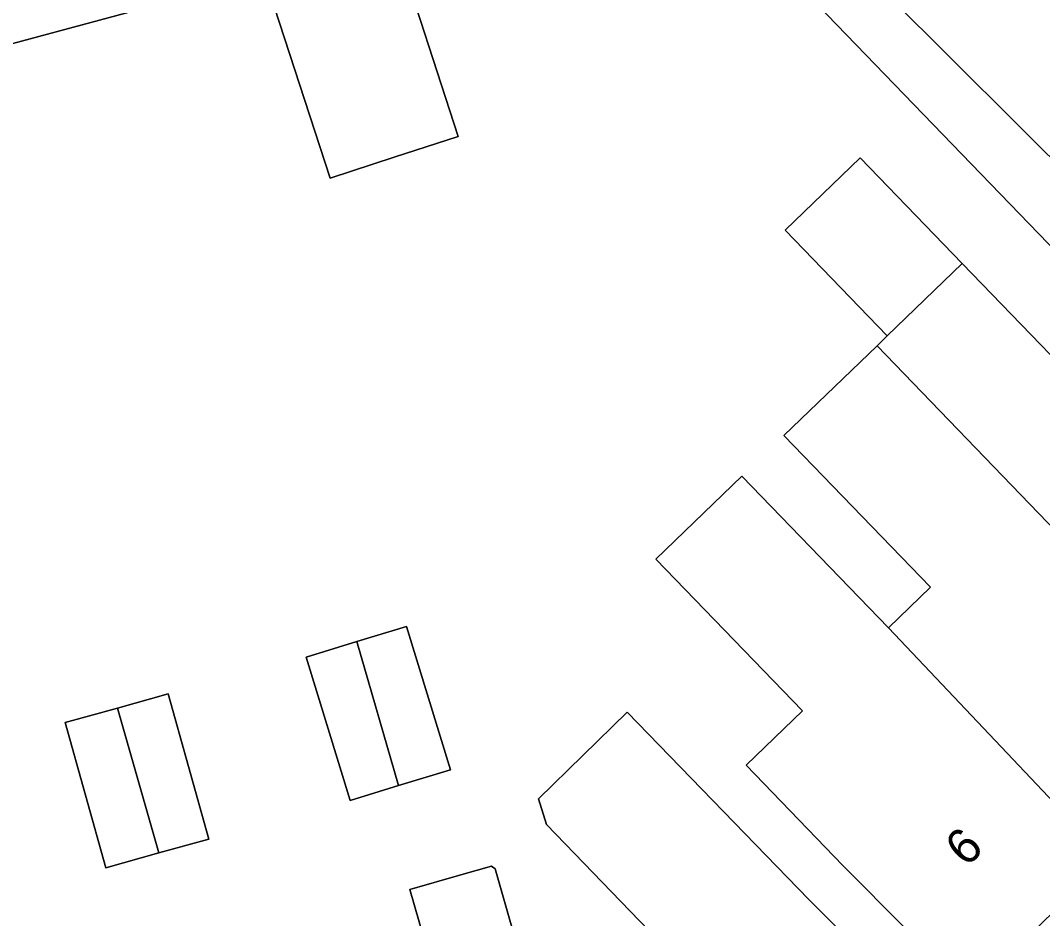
# Model space of a CAD drawing. Extents: x 159716 to 160783, y 383290 to 384031.
# Drawn here: x 160344.3 to 160373.24, y 383624.45 to 383649.89 of the extents above; entities that cross this region are included whole.
import ezdxf

# ---------------------------------------------------------------- set-up
doc = ezdxf.new("R2010")
doc.units = 0
for name, color, linetype in [('IMGEO_Erf', 7, 'Continuous'), ('IMGEO_Pand', 7, 'Continuous'), ('IMGEO_Pand_nummerreeks', 7, 'Continuous'), ('IMGEO_Voetpad_open', 7, 'Continuous')]:
    doc.layers.add(name, color=color, linetype=linetype)

msp = doc.modelspace()

# ---------------------------------------------------------------- linework, layer by layer
at = {"layer": 'IMGEO_Erf'}
for points in [[(160363.424, 383656.017), (160374.313, 383645.169), (160376.06, 383646.857), (160378.36, 383644.475), (160381.922, 383640.787), (160384.197, 383638.431), (160382.614, 383636.901), (160384.239, 383635.282), (160397.191, 383649.866), (160397.115, 383649.931)], [(160376.678, 383640.182), (160362.508, 383654.857)], [(160355.504, 383650.263), (160356.696, 383646.604), (160354.882, 383646.014), (160353.068, 383645.423), (160351.197, 383651.165), (160328.617, 383645.07)], [(160371.175, 383622.352), (160367.592, 383625.955), (160364.851, 383628.794), (160366.444, 383630.333), (160362.294, 383634.63), (160364.731, 383636.984), (160368.883, 383632.685), (160370.072, 383633.834), (160365.921, 383638.132), (160368.556, 383640.677), (160368.846, 383640.957), (160365.957, 383643.948), (160368.078, 383645.997), (160370.967, 383643.006), (160375.134, 383638.691)], [(160361.834, 383624.383), (160359.198, 383627.111), (160358.966, 383627.839), (160361.484, 383630.302), (160366.626, 383624.994), (160370.209, 383621.424)], [(160357.049, 383619.286), (160355.33, 383625.277), (160356.769, 383625.69), (160357.639, 383625.939), (160357.738, 383625.858), (160358.751, 383622.33)]]:
    msp.add_lwpolyline(points, dxfattribs=at)
for points in [[(160356.476, 383628.666), (160355.004, 383628.216), (160353.634, 383627.798), (160352.393, 383631.857), (160353.829, 383632.296), (160355.236, 383632.726)], [(160349.63, 383626.703), (160348.222, 383626.31), (160346.715, 383625.889), (160345.567, 383630.002), (160347.043, 383630.414), (160348.481, 383630.816)]]:
    msp.add_lwpolyline(points, close=True, dxfattribs=at)
at = {"layer": 'IMGEO_Pand'}
for points in [[(160355.504, 383650.263), (160354.816, 383652.373), (160351.197, 383651.165), (160353.068, 383645.423), (160354.882, 383646.014), (160356.696, 383646.604)], [(160368.846, 383640.957), (160370.967, 383643.006), (160368.078, 383645.997), (160365.957, 383643.948)], [(160376.678, 383640.182), (160375.134, 383638.691), (160370.967, 383643.006), (160368.846, 383640.957), (160368.556, 383640.677), (160378.972, 383629.872), (160382.982, 383633.738), (160379.401, 383637.362)], [(160368.556, 383640.677), (160365.921, 383638.132), (160370.072, 383633.834), (160368.883, 383632.685), (160375.089, 383626.127), (160378.972, 383629.872)], [(160368.883, 383632.685), (160364.731, 383636.984), (160362.294, 383634.63), (160366.444, 383630.333), (160364.851, 383628.794), (160367.592, 383625.955), (160371.175, 383622.352), (160375.089, 383626.127)], [(160353.829, 383632.296), (160355.004, 383628.216), (160356.476, 383628.666), (160355.236, 383632.726)], [(160353.829, 383632.296), (160352.393, 383631.857), (160353.634, 383627.798), (160355.004, 383628.216)], [(160347.043, 383630.414), (160348.222, 383626.31), (160349.63, 383626.703), (160348.481, 383630.816)], [(160347.043, 383630.414), (160345.567, 383630.002), (160346.715, 383625.889), (160348.222, 383626.31)], [(160366.626, 383624.994), (160361.484, 383630.302), (160358.966, 383627.839), (160359.198, 383627.111), (160361.834, 383624.383), (160362.417, 383623.779), (160367.367, 383618.658), (160370.209, 383621.424)], [(160358.751, 383622.33), (160357.738, 383625.858), (160357.639, 383625.939), (160356.769, 383625.69), (160355.33, 383625.277), (160357.049, 383619.286), (160355.215, 383618.759), (160356.954, 383612.702), (160363.06, 383614.464)]]:
    msp.add_lwpolyline(points, close=True, dxfattribs=at)
at = {"layer": 'IMGEO_Voetpad_open'}
for points in [[(160362.508, 383654.857), (160376.678, 383640.182), (160379.401, 383637.362), (160382.982, 383633.738), (160384.239, 383635.282), (160382.614, 383636.901), (160382.395, 383636.69), (160380.119, 383639.047), (160376.558, 383642.735), (160374.258, 383645.116), (160374.313, 383645.169), (160363.424, 383656.017)], [(160275.653, 383630.632), (160298.787, 383636.938), (160307.814, 383605.506), (160308.262, 383603.946), (160309.749, 383599.084), (160311.465, 383599.579), (160310.015, 383604.459), (160309.377, 383606.68), (160300.547, 383637.418), (160326.889, 383644.599), (160335.648, 383614.105), (160336.263, 383611.964), (160337.665, 383607.14), (160339.374, 383607.626), (160337.968, 383612.489), (160336.661, 383617.043), (160328.617, 383645.07), (160351.197, 383651.165)]]:
    msp.add_lwpolyline(points, dxfattribs=at)

# ---------------------------------------------------------------- texts
at = {"layer": 'IMGEO_Pand_nummerreeks'}
msp.add_text('6', height=1, rotation=44.0089, dxfattribs=at).set_placement((160371.086, 383625.882))

doc.saveas('drawing.dxf')
